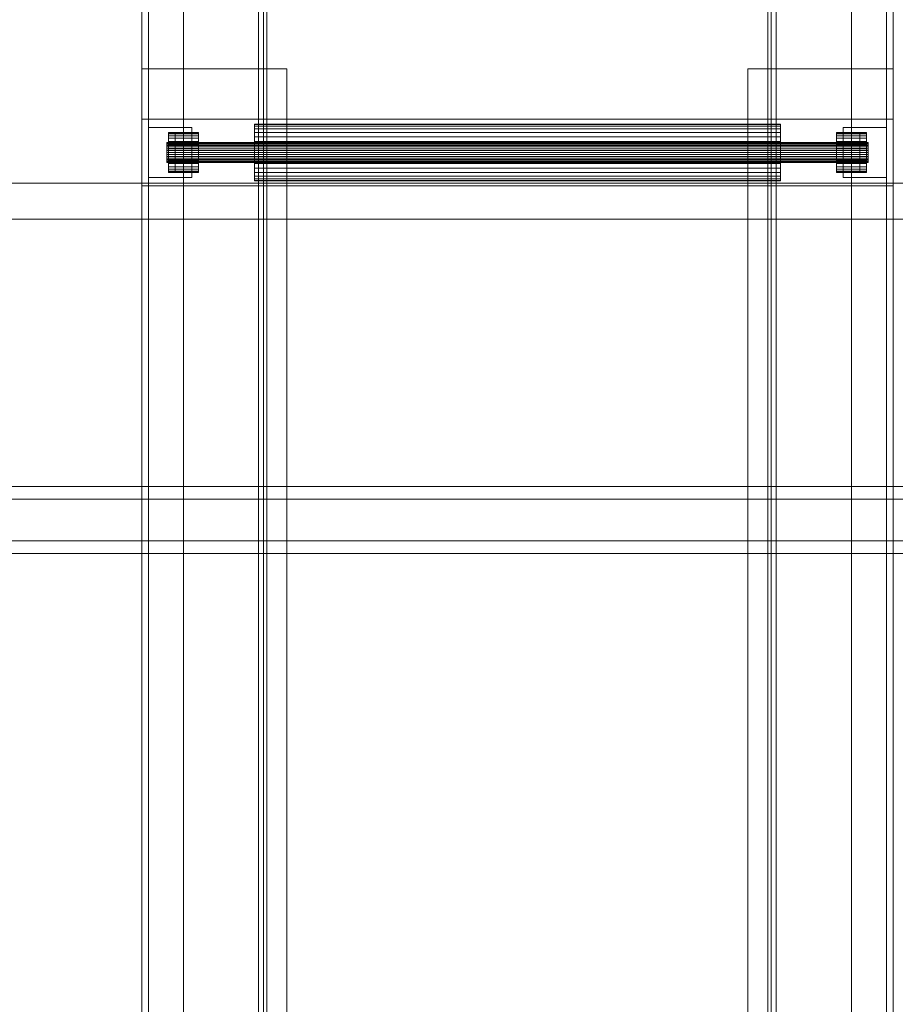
# Model space of a CAD drawing. Header units: millimetres. Extents: x -3490 to 61924, y -72580 to 6847.
# Tile 509 of 656: x 18422 to 18946, y -18720 to -18130. Entities that reach past the tile are written whole.
import ezdxf

# ---------------------------------------------------------------- set-up
doc = ezdxf.new("R2010")
doc.units = ezdxf.units.MM
for name, color, linetype, lineweight in [('COTAS_P', 1, 'Continuous', 0), ('superior_C02', 7, 'Continuous', 0), ('superior_C11', 7, 'Continuous', 0)]:
    doc.layers.add(name, color=color, linetype=linetype, lineweight=lineweight)
doc.dimstyles.new('R19_100', dxfattribs={"dimtxt": 250, "dimasz": 150, "dimexe": 150, "dimexo": 80, "dimgap": 100, "dimtad": 1, "dimtih": 1, "dimtoh": 1, "dimdsep": 46, "dimcen": 0.09, "dimadec": 0, "dimazin": 0, "dimtfac": 1, "dimtdec": 4, "dimtofl": 0, "dimtmove": 0, "dimatfit": 3, "dimfxl": 1, "dimtolj": 1, "dimtzin": 0, "dimarcsym": 0})

# ---------------------------------------------------------------- blocks, each defined once
blk = doc.blocks.new('DIM_R29_39')
at = {"layer": 'COTAS_P'}
for p, q in [((17820, -18060), (17775, -18210)), ((18720, -18060), (17820, -18060)), ((17820, -21300), (17820, -18060)), ((17820, -18060), (17865, -18210)), ((17820, -21300), (17775, -21150)), ((17820, -21300), (17865, -21150)), ((18720, -21300), (17820, -21300))]:
    blk.add_line(p, q, dxfattribs=at)
blk.add_text('3240 P', height=250, rotation=90, dxfattribs=at).set_placement((17720, -19680))

msp = doc.modelspace()

# ---------------------------------------------------------------- linework, layer by layer
at = {"layer": 'superior_C02'}
for p, q in [((19160.686, -18228.298), (18224.729, -18228.298)), ((18226.507, -18228.298), (19162.465, -18228.298)), ((24634.01, -18250), (15575.415, -18250)), ((15576.913, -18250), (24635.508, -18250)), ((19339.287, -18410), (18193.828, -18410)), ((18205.75, -18410), (19351.209, -18410)), ((19394.427, -18410), (18248.967, -18410)), ((18263.87, -18410), (19409.329, -18410)), ((19338.593, -18417.5), (18249.764, -18417.5)), ((18263.073, -18417.5), (19351.903, -18417.5)), ((18249.764, -18442.5), (19338.593, -18442.5)), ((18263.073, -18442.5), (19351.903, -18442.5)), ((18193.828, -18450), (19339.287, -18450)), ((18205.75, -18450), (19351.209, -18450)), ((18248.967, -18450), (19394.427, -18450)), ((18263.87, -18450), (19409.329, -18450))]:
    msp.add_line(p, q, dxfattribs=at)
at = {"layer": 'superior_C11'}
for p, q in [((18495, -21370), (18495, -17990)), ((18499, -17990), (18499, -21370)), ((18520, -17990), (18520, -21370)), ((18920, -21370), (18920, -17990)), ((18941, -21370), (18941, -17990)), ((18945, -17990), (18945, -21370)), ((18570, -21300), (18570, -18060)), ((18870, -18060), (18870, -21300)), ((18565, -21240), (18565, -18120)), ((18568, -18120), (18568, -21240)), ((18872, -21240), (18872, -18120)), ((18875, -18120), (18875, -21240)), ((18570, -21230), (18570, -18130)), ((18870, -18130), (18870, -21230)), ((18495, -18800), (18495, -18160)), ((18495, -18160), (18499, -18160)), ((18495, -18160), (18520, -18160)), ((18499, -18160), (18499, -18800)), ((18499, -21200), (18499, -18160)), ((18499, -18160), (18582, -18160)), ((18520, -18160), (18520, -18800)), ((18582, -18160), (18582, -21200)), ((18858, -21200), (18858, -18160)), ((18858, -18160), (18941, -18160)), ((18920, -18800), (18920, -18160)), ((18920, -18160), (18945, -18160)), ((18941, -18800), (18941, -18160)), ((18941, -18160), (18945, -18160)), ((18941, -18160), (18941, -21200)), ((18945, -18160), (18945, -18800)), ((18495, -18230), (18495, -18190)), ((18495, -18190), (18945, -18190)), ((18562.5, -18193), (18562.5, -18193.327)), ((18562.5, -18193), (18877.5, -18193)), ((18562.5, -18193.327), (18562.5, -18194.294)), ((18877.5, -18193.327), (18562.5, -18193.327)), ((18562.5, -18194.294), (18562.5, -18195.865)), ((18877.5, -18194.294), (18562.5, -18194.294)), ((18877.5, -18193.327), (18877.5, -18193)), ((18877.5, -18193.327), (18877.5, -18194.294)), ((18877.5, -18194.294), (18877.5, -18195.865)), ((18945, -18190), (18945, -18230)), ((18499, -18225), (18499, -18195)), ((18499, -18195), (18525, -18195)), ((18511, -18198), (18511, -18198.231)), ((18511, -18198), (18529, -18198)), ((18511, -18198.231), (18511, -18198.913)), ((18529, -18198.231), (18511, -18198.231)), ((18511, -18198.913), (18511, -18200.022)), ((18529, -18198.913), (18511, -18198.913)), ((18511, -18200.022), (18511, -18201.515)), ((18529, -18200.022), (18511, -18200.022)), ((18515, -18222), (18515, -18198)), ((18515, -18198), (18525, -18198)), ((18525, -18195), (18525, -18225)), ((18525, -18198), (18525, -18222)), ((18529, -18198.231), (18529, -18198)), ((18529, -18198.231), (18529, -18198.913)), ((18529, -18198.913), (18529, -18200.022)), ((18529, -18200.022), (18529, -18201.515)), ((18562.5, -18195.865), (18562.5, -18197.979)), ((18877.5, -18195.865), (18562.5, -18195.865)), ((18562.5, -18197.979), (18562.5, -18200.555)), ((18877.5, -18197.979), (18562.5, -18197.979)), ((18877.5, -18195.865), (18877.5, -18197.979)), ((18877.5, -18197.979), (18877.5, -18200.555)), ((18911, -18198), (18911, -18198.231)), ((18911, -18198), (18929, -18198)), ((18911, -18198.231), (18911, -18198.913)), ((18929, -18198.231), (18911, -18198.231)), ((18911, -18198.913), (18911, -18200.022)), ((18929, -18198.913), (18911, -18198.913)), ((18911, -18200.022), (18911, -18201.515)), ((18929, -18200.022), (18911, -18200.022)), ((18915, -18225), (18915, -18195)), ((18915, -18195), (18941, -18195)), ((18915, -18222), (18915, -18198)), ((18915, -18198), (18925, -18198)), ((18925, -18198), (18925, -18222)), ((18929, -18198.231), (18929, -18198)), ((18929, -18198.231), (18929, -18198.913)), ((18929, -18198.913), (18929, -18200.022)), ((18929, -18200.022), (18929, -18201.515)), ((18941, -18195), (18941, -18225)), ((18510, -18204), (18510, -18204.115)), ((18510, -18204), (18930, -18204)), ((18510, -18204.115), (18510, -18204.457)), ((18930, -18204.115), (18510, -18204.115)), ((18510, -18204.457), (18510, -18205.011)), ((18930, -18204.457), (18510, -18204.457)), ((18510, -18205.011), (18510, -18205.757)), ((18930, -18205.011), (18510, -18205.011)), ((18510, -18205.757), (18510, -18206.667)), ((18930, -18205.757), (18510, -18205.757)), ((18511, -18201.515), (18511, -18203.333)), ((18529, -18201.515), (18511, -18201.515)), ((18511, -18203.333), (18511, -18205.408)), ((18529, -18203.333), (18511, -18203.333)), ((18511, -18205.408), (18511, -18207.659)), ((18529, -18205.408), (18511, -18205.408)), ((18529, -18201.515), (18529, -18203.333)), ((18529, -18203.333), (18529, -18205.408)), ((18529, -18205.408), (18529, -18207.659)), ((18562.5, -18200.555), (18562.5, -18203.494)), ((18877.5, -18200.555), (18562.5, -18200.555)), ((18562.5, -18203.494), (18562.5, -18206.683)), ((18877.5, -18203.494), (18562.5, -18203.494)), ((18877.5, -18200.555), (18877.5, -18203.494)), ((18877.5, -18203.494), (18877.5, -18206.683)), ((18911, -18201.515), (18911, -18203.333)), ((18929, -18201.515), (18911, -18201.515)), ((18911, -18203.333), (18911, -18205.408)), ((18929, -18203.333), (18911, -18203.333)), ((18911, -18205.408), (18911, -18207.659)), ((18929, -18205.408), (18911, -18205.408)), ((18929, -18201.515), (18929, -18203.333)), ((18929, -18203.333), (18929, -18205.408)), ((18929, -18205.408), (18929, -18207.659)), ((18930, -18204.115), (18930, -18204)), ((18930, -18204.115), (18930, -18204.457)), ((18930, -18204.457), (18930, -18205.011)), ((18930, -18205.011), (18930, -18205.757)), ((18930, -18205.757), (18930, -18206.667)), ((18510, -18206.667), (18510, -18207.704)), ((18930, -18206.667), (18510, -18206.667)), ((18510, -18207.704), (18510, -18208.829)), ((18930, -18207.704), (18510, -18207.704)), ((18510, -18208.829), (18510, -18210)), ((18930, -18208.829), (18510, -18208.829)), ((18510, -18210), (18510, -18211.171)), ((18930, -18210), (18510, -18210)), ((18510, -18211.171), (18510, -18212.296)), ((18930, -18211.171), (18510, -18211.171)), ((18511, -18207.659), (18511, -18210)), ((18529, -18207.659), (18511, -18207.659)), ((18511, -18210), (18511, -18212.341)), ((18529, -18210), (18511, -18210)), ((18529, -18207.659), (18529, -18210)), ((18529, -18210), (18529, -18212.341)), ((18562.5, -18206.683), (18562.5, -18210)), ((18877.5, -18206.683), (18562.5, -18206.683)), ((18562.5, -18210), (18562.5, -18213.317)), ((18877.5, -18210), (18562.5, -18210)), ((18877.5, -18206.683), (18877.5, -18210)), ((18877.5, -18210), (18877.5, -18213.317)), ((18911, -18207.659), (18911, -18210)), ((18929, -18207.659), (18911, -18207.659)), ((18911, -18210), (18911, -18212.341)), ((18929, -18210), (18911, -18210)), ((18929, -18207.659), (18929, -18210)), ((18929, -18210), (18929, -18212.341)), ((18930, -18206.667), (18930, -18207.704)), ((18930, -18207.704), (18930, -18208.829)), ((18930, -18208.829), (18930, -18210)), ((18930, -18210), (18930, -18211.171)), ((18930, -18211.171), (18930, -18212.296)), ((18510, -18212.296), (18510, -18213.333)), ((18930, -18212.296), (18510, -18212.296)), ((18510, -18213.333), (18510, -18214.243)), ((18930, -18213.333), (18510, -18213.333)), ((18510, -18214.243), (18510, -18214.989)), ((18930, -18214.243), (18510, -18214.243)), ((18510, -18214.989), (18510, -18215.543)), ((18930, -18214.989), (18510, -18214.989)), ((18510, -18215.543), (18510, -18215.885)), ((18930, -18215.543), (18510, -18215.543)), ((18510, -18215.885), (18510, -18216)), ((18930, -18215.885), (18510, -18215.885)), ((18930, -18216), (18510, -18216)), ((18511, -18212.341), (18511, -18214.592)), ((18529, -18212.341), (18511, -18212.341)), ((18511, -18214.592), (18511, -18216.667)), ((18529, -18214.592), (18511, -18214.592)), ((18511, -18216.667), (18511, -18218.485)), ((18529, -18216.667), (18511, -18216.667)), ((18529, -18212.341), (18529, -18214.592)), ((18529, -18214.592), (18529, -18216.667)), ((18529, -18216.667), (18529, -18218.485)), ((18562.5, -18213.317), (18562.5, -18216.506)), ((18877.5, -18213.317), (18562.5, -18213.317)), ((18562.5, -18216.506), (18562.5, -18219.445)), ((18877.5, -18216.506), (18562.5, -18216.506)), ((18877.5, -18213.317), (18877.5, -18216.506)), ((18877.5, -18216.506), (18877.5, -18219.445)), ((18911, -18212.341), (18911, -18214.592)), ((18929, -18212.341), (18911, -18212.341)), ((18911, -18214.592), (18911, -18216.667)), ((18929, -18214.592), (18911, -18214.592)), ((18911, -18216.667), (18911, -18218.485)), ((18929, -18216.667), (18911, -18216.667)), ((18929, -18212.341), (18929, -18214.592)), ((18929, -18214.592), (18929, -18216.667)), ((18929, -18216.667), (18929, -18218.485)), ((18930, -18212.296), (18930, -18213.333)), ((18930, -18213.333), (18930, -18214.243)), ((18930, -18214.243), (18930, -18214.989)), ((18930, -18214.989), (18930, -18215.543)), ((18930, -18215.543), (18930, -18215.885)), ((18930, -18215.885), (18930, -18216)), ((18511, -18218.485), (18511, -18219.978)), ((18529, -18218.485), (18511, -18218.485)), ((18511, -18219.978), (18511, -18221.087)), ((18529, -18219.978), (18511, -18219.978)), ((18511, -18221.087), (18511, -18221.769)), ((18529, -18221.087), (18511, -18221.087)), ((18511, -18221.769), (18511, -18222)), ((18529, -18221.769), (18511, -18221.769)), ((18529, -18222), (18511, -18222)), ((18525, -18222), (18515, -18222)), ((18529, -18218.485), (18529, -18219.978)), ((18529, -18219.978), (18529, -18221.087)), ((18529, -18221.087), (18529, -18221.769)), ((18529, -18221.769), (18529, -18222)), ((18562.5, -18219.445), (18562.5, -18222.021)), ((18877.5, -18219.445), (18562.5, -18219.445)), ((18562.5, -18222.021), (18562.5, -18224.135)), ((18877.5, -18222.021), (18562.5, -18222.021)), ((18877.5, -18219.445), (18877.5, -18222.021)), ((18877.5, -18222.021), (18877.5, -18224.135)), ((18911, -18218.485), (18911, -18219.978)), ((18929, -18218.485), (18911, -18218.485)), ((18911, -18219.978), (18911, -18221.087)), ((18929, -18219.978), (18911, -18219.978)), ((18911, -18221.087), (18911, -18221.769)), ((18929, -18221.087), (18911, -18221.087)), ((18911, -18221.769), (18911, -18222)), ((18929, -18221.769), (18911, -18221.769)), ((18929, -18222), (18911, -18222)), ((18925, -18222), (18915, -18222)), ((18929, -18218.485), (18929, -18219.978)), ((18929, -18219.978), (18929, -18221.087)), ((18929, -18221.087), (18929, -18221.769)), ((18929, -18221.769), (18929, -18222)), ((18525, -18225), (18499, -18225)), ((18562.5, -18224.135), (18562.5, -18225.706)), ((18877.5, -18224.135), (18562.5, -18224.135)), ((18562.5, -18225.706), (18562.5, -18226.673)), ((18877.5, -18225.706), (18562.5, -18225.706)), ((18562.5, -18226.673), (18562.5, -18227)), ((18877.5, -18226.673), (18562.5, -18226.673)), ((18877.5, -18227), (18562.5, -18227)), ((18877.5, -18224.135), (18877.5, -18225.706)), ((18877.5, -18225.706), (18877.5, -18226.673)), ((18877.5, -18226.673), (18877.5, -18227)), ((18941, -18225), (18915, -18225)), ((18945, -18230), (18495, -18230))]:
    msp.add_line(p, q, dxfattribs=at)

# ---------------------------------------------------------------- dimensions: what is measured, and where the dimension line sits
at = {"layer": 'COTAS_P'}
dim = msp.add_aligned_dim(p1=(18720, -21300), p2=(18720, -18060), distance=900, text='<> P', dimstyle='R19_100', dxfattribs=at)
dim.commit()
dim.dimension.update_dxf_attribs({"geometry": 'DIM_R29_39', "text_midpoint": (17820, -19680)})

doc.saveas('drawing.dxf')
